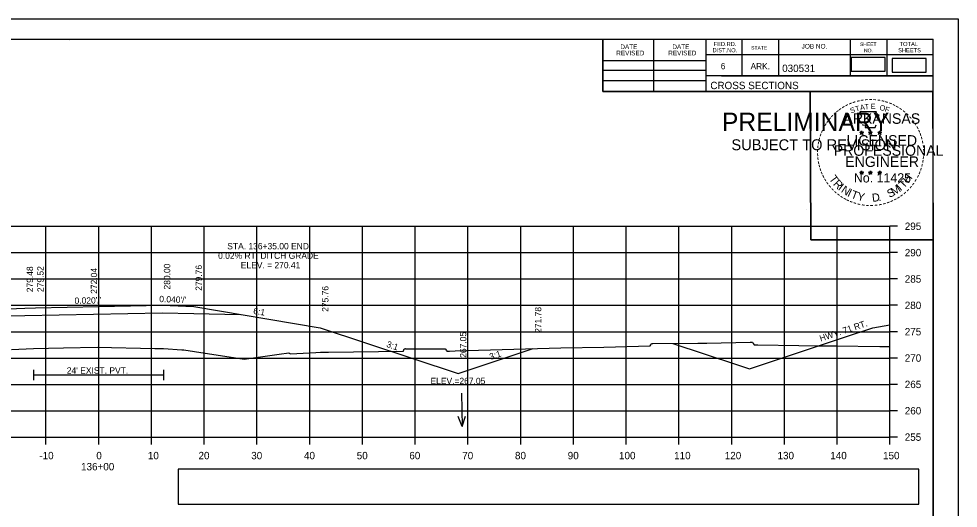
# Model space of a CAD drawing. Extents: x 285 to 4233, y -659 to 3710.
# Drawn here: x 524.1 to 702.2, y 2230 to 2322.9 of the extents above; entities that cross this region are included whole.
import ezdxf

# ---------------------------------------------------------------- set-up
doc = ezdxf.new("R2010")
doc.units = 0
for name, color, linetype in [('R_Alt Surface', 7, 'Continuous'), ('R_Axis', 7, 'Continuous'), ('R_Axis Annot', 7, 'Continuous'), ('R_Border', 7, 'Continuous'), ('R_Border PE', 7, 'Continuous'), ('R_Border Prem', 7, 'Continuous'), ('R_Exist Surface', 7, 'Continuous'), ('R_Fin Surface', 7, 'Continuous'), ('R_Grid', 7, 'Continuous'), ('R_No Plot', 7, 'Continuous'), ('R_Proposed Const Limits', 7, 'Continuous'), ('R_Water', 7, 'Continuous'), ('R_Water Annot', 7, 'Continuous'), ('R_Xsect Elev', 7, 'Continuous'), ('R_Xsect Slope', 7, 'Continuous')]:
    doc.layers.add(name, color=color, linetype=linetype)

msp = doc.modelspace()

# ---------------------------------------------------------------- linework, layer by layer
at = {"layer": 'R_Alt Surface'}
for points in [[(508.71, 2266.26), (517.28, 2266.44), (525.28, 2266.6), (551.28, 2267.12), (551.28, 2267.12), (557.28, 2267), (566.12, 2266.82)], [(526.94, 2256.32), (526.94, 2254.32)], [(526.94, 2255.32), (551.57, 2255.32)], [(551.57, 2256.32), (551.57, 2254.32)]]:
    msp.add_lwpolyline(points, dxfattribs=at)
at = {"layer": 'R_Axis'}
for p, q in [((689.28, 2243.53), (689.28, 2283.53)), ((690.68, 2283.53), (689.28, 2283.53)), ((690.68, 2278.53), (689.28, 2278.53)), ((690.68, 2273.53), (689.28, 2273.53)), ((690.68, 2268.53), (689.28, 2268.53)), ((690.68, 2263.53), (689.28, 2263.53)), ((690.68, 2258.53), (689.28, 2258.53)), ((690.68, 2253.53), (689.28, 2253.53)), ((690.68, 2248.53), (689.28, 2248.53)), ((389.28, 2243.53), (689.28, 2243.53)), ((529.28, 2242.13), (529.28, 2243.53)), ((539.28, 2242.13), (539.28, 2243.53)), ((549.28, 2242.13), (549.28, 2243.53)), ((559.28, 2242.13), (559.28, 2243.53)), ((569.28, 2242.13), (569.28, 2243.53)), ((579.28, 2242.13), (579.28, 2243.53)), ((589.28, 2242.13), (589.28, 2243.53)), ((599.28, 2242.13), (599.28, 2243.53)), ((609.28, 2242.13), (609.28, 2243.53)), ((619.28, 2242.13), (619.28, 2243.53)), ((629.28, 2242.13), (629.28, 2243.53)), ((639.28, 2242.13), (639.28, 2243.53)), ((649.28, 2242.13), (649.28, 2243.53)), ((659.28, 2242.13), (659.28, 2243.53)), ((669.28, 2242.13), (669.28, 2243.53)), ((679.28, 2242.13), (679.28, 2243.53)), ((689.28, 2242.13), (689.28, 2243.53)), ((690.68, 2243.53), (689.28, 2243.53))]:
    msp.add_line(p, q, dxfattribs=at)
at = {"layer": 'R_Axis Annot'}
for points in [[(681.91, 2312.98), (688.37, 2312.98), (688.37, 2315.54), (681.91, 2315.54)], [(689.66, 2312.77), (696.12, 2312.77), (696.12, 2315.33), (689.66, 2315.33)], [(554.36, 2230.83), (694.72, 2230.83), (694.72, 2237.48), (554.36, 2237.48)]]:
    msp.add_lwpolyline(points, close=True, dxfattribs=at)
at = {"layer": 'R_Border'}
for p, q in [((381.28, 2318.99), (697.46, 2318.99)), ((533.8, 2318.73), (533.8, 2318.73)), ((533.8, 2318.73), (533.8, 2318.73)), ((634.82, 2309.11), (634.82, 2318.99)), ((644.5, 2309.11), (644.5, 2318.99)), ((654.36, 2318.99), (654.36, 2309.11)), ((661.2, 2318.99), (661.2, 2312.05)), ((668.14, 2318.99), (668.14, 2312.05)), ((681.72, 2318.99), (681.72, 2312.05)), ((688.66, 2318.99), (688.66, 2312.05)), ((697.46, 2113.53), (697.46, 2318.99)), ((697.46, 2316.05), (654.36, 2316.05)), ((697.46, 2316.07), (697.46, 2316.07)), ((634.82, 2314.97), (654.36, 2314.97)), ((634.82, 2313.11), (654.36, 2313.11)), ((697.46, 2312.05), (654.36, 2312.05)), ((657.32, 2312.05), (697.46, 2312.05)), ((634.82, 2311.17), (654.36, 2311.17)), ((697.46, 2309.11), (634.82, 2309.11))]:
    msp.add_line(p, q, dxfattribs=at)
at = {"layer": 'R_Border PE'}
for p, q in [((683.54, 2301.37), (683.89, 2301.26)), ((683.54, 2301.37), (683.8, 2301.32)), ((683.54, 2301.37), (683.78, 2301.25)), ((683.68, 2300.96), (683.89, 2301.26)), ((683.68, 2300.96), (683.8, 2301.2)), ((683.68, 2300.96), (683.89, 2301.18)), ((683.89, 2301.62), (683.85, 2301.37)), ((683.89, 2301.26), (683.89, 2301.62)), ((683.89, 2301.62), (683.94, 2301.37)), ((684.24, 2301.37), (683.89, 2301.26)), ((684.11, 2300.96), (683.89, 2301.26)), ((684.11, 2300.96), (683.89, 2301.17)), ((684.24, 2301.37), (683.95, 2301.32)), ((684.11, 2300.96), (683.97, 2301.25)), ((684.24, 2301.37), (684.04, 2301.27)), ((685.21, 2301.37), (685.56, 2301.26)), ((685.21, 2301.37), (685.47, 2301.32)), ((685.21, 2301.37), (685.45, 2301.25)), ((685.35, 2300.96), (685.56, 2301.26)), ((685.35, 2300.96), (685.47, 2301.2)), ((685.35, 2300.96), (685.56, 2301.18)), ((685.56, 2301.62), (685.52, 2301.37)), ((685.56, 2301.26), (685.56, 2301.62)), ((685.56, 2301.62), (685.61, 2301.37)), ((685.91, 2301.37), (685.56, 2301.26)), ((685.78, 2300.96), (685.56, 2301.26)), ((685.78, 2300.96), (685.56, 2301.17)), ((685.91, 2301.37), (685.62, 2301.32)), ((685.78, 2300.96), (685.64, 2301.25)), ((685.91, 2301.37), (685.71, 2301.27)), ((686.98, 2301.36), (687.33, 2301.24)), ((686.98, 2301.36), (687.23, 2301.31)), ((686.98, 2301.36), (687.22, 2301.23)), ((687.11, 2300.95), (687.33, 2301.24)), ((687.11, 2300.95), (687.24, 2301.19)), ((687.11, 2300.95), (687.33, 2301.16)), ((687.33, 2301.61), (687.29, 2301.36)), ((687.33, 2301.24), (687.33, 2301.61)), ((687.33, 2301.61), (687.38, 2301.36)), ((687.67, 2301.36), (687.33, 2301.24)), ((687.54, 2300.95), (687.33, 2301.24)), ((687.54, 2300.95), (687.33, 2301.16)), ((687.67, 2301.36), (687.39, 2301.31)), ((687.54, 2300.95), (687.4, 2301.24)), ((687.67, 2301.36), (687.47, 2301.25)), ((683.54, 2293.79), (683.89, 2293.68)), ((683.54, 2293.79), (683.79, 2293.75)), ((683.54, 2293.79), (683.78, 2293.67)), ((683.89, 2294.05), (683.85, 2293.8)), ((683.89, 2293.68), (683.89, 2294.05)), ((683.89, 2294.05), (683.94, 2293.8)), ((684.24, 2293.79), (683.89, 2293.68)), ((684.24, 2293.79), (683.95, 2293.75)), ((684.24, 2293.79), (684.03, 2293.69)), ((685.21, 2293.79), (685.56, 2293.68)), ((685.21, 2293.79), (685.46, 2293.75)), ((685.21, 2293.79), (685.45, 2293.67)), ((685.56, 2294.05), (685.52, 2293.8)), ((685.56, 2293.68), (685.56, 2294.05)), ((685.56, 2294.05), (685.61, 2293.8)), ((685.91, 2293.79), (685.56, 2293.68)), ((685.91, 2293.79), (685.62, 2293.75)), ((685.91, 2293.79), (685.7, 2293.69)), ((686.98, 2293.78), (687.33, 2293.67)), ((686.98, 2293.78), (687.23, 2293.74)), ((686.98, 2293.78), (687.21, 2293.66)), ((687.33, 2294.04), (687.28, 2293.79)), ((687.33, 2293.67), (687.33, 2294.04)), ((687.33, 2294.04), (687.37, 2293.79)), ((687.67, 2293.78), (687.33, 2293.67)), ((687.67, 2293.78), (687.39, 2293.74)), ((687.67, 2293.78), (687.47, 2293.68)), ((683.67, 2293.39), (683.89, 2293.68)), ((683.67, 2293.39), (683.8, 2293.63)), ((683.67, 2293.39), (683.89, 2293.6)), ((684.1, 2293.39), (683.89, 2293.68)), ((684.1, 2293.39), (683.89, 2293.6)), ((684.1, 2293.39), (683.97, 2293.68)), ((685.34, 2293.39), (685.56, 2293.68)), ((685.34, 2293.39), (685.47, 2293.63)), ((685.34, 2293.39), (685.56, 2293.6)), ((685.77, 2293.39), (685.56, 2293.68)), ((685.77, 2293.39), (685.56, 2293.6)), ((685.77, 2293.39), (685.63, 2293.68)), ((687.11, 2293.38), (687.33, 2293.67)), ((687.11, 2293.38), (687.24, 2293.62)), ((687.11, 2293.38), (687.32, 2293.59)), ((687.54, 2293.38), (687.32, 2293.59)), ((687.54, 2293.38), (687.33, 2293.67)), ((687.54, 2293.38), (687.4, 2293.67))]:
    msp.add_line(p, q, dxfattribs=at)
for points in [[(683.59, 2305.25), (683.85, 2304.42)], [(687.1, 2304.32), (687.24, 2304.61), (686.55, 2304.58), (686.7, 2305.25), (683.59, 2305.25)], [(684.08, 2302.82), (684.08, 2302.74), (684.64, 2302.72), (684.59, 2302.24), (686.46, 2302.24), (686.66, 2302.78)], [(683.89, 2301.62), (684.11, 2300.96), (683.54, 2301.37), (684.24, 2301.37), (683.68, 2300.96), (683.89, 2301.62)], [(685.56, 2301.62), (685.78, 2300.96), (685.21, 2301.37), (685.91, 2301.37), (685.35, 2300.96), (685.56, 2301.62)], [(687.33, 2301.61), (687.54, 2300.95), (686.98, 2301.36), (687.67, 2301.36), (687.11, 2300.95), (687.33, 2301.61)], [(683.89, 2294.05), (684.1, 2293.39), (683.54, 2293.79), (684.24, 2293.79), (683.67, 2293.39), (683.89, 2294.05)], [(685.56, 2294.05), (685.77, 2293.39), (685.21, 2293.79), (685.91, 2293.79), (685.34, 2293.39), (685.56, 2294.05)], [(687.33, 2294.04), (687.54, 2293.38), (686.98, 2293.78), (687.67, 2293.78), (687.11, 2293.38), (687.33, 2294.04)]]:
    msp.add_lwpolyline(points, dxfattribs=at)
for centre, radius in [((683.89, 2301.26), 0.172), ((683.89, 2301.26), 0.145), ((683.89, 2301.26), 0.116), ((683.89, 2301.26), 0.0991), ((683.89, 2301.26), 0.0747), ((683.89, 2301.26), 0.0495), ((683.89, 2301.26), 0.0296), ((685.56, 2301.26), 0.172), ((685.56, 2301.26), 0.145), ((685.56, 2301.26), 0.116), ((685.56, 2301.26), 0.0991), ((685.56, 2301.26), 0.0747), ((685.56, 2301.26), 0.0495), ((685.56, 2301.26), 0.0296), ((687.33, 2301.24), 0.172), ((687.33, 2301.24), 0.145), ((687.33, 2301.24), 0.116), ((687.33, 2301.24), 0.0991), ((687.33, 2301.24), 0.0747), ((687.33, 2301.24), 0.0495), ((687.33, 2301.24), 0.0296), ((683.89, 2293.68), 0.172), ((683.89, 2293.68), 0.145), ((683.89, 2293.68), 0.116), ((683.89, 2293.68), 0.0991), ((685.56, 2293.68), 0.172), ((685.56, 2293.68), 0.145), ((685.56, 2293.68), 0.116), ((685.56, 2293.68), 0.0991), ((687.32, 2293.67), 0.172), ((687.32, 2293.67), 0.145), ((687.32, 2293.67), 0.116), ((687.32, 2293.67), 0.0991), ((683.89, 2293.68), 0.0747), ((683.89, 2293.68), 0.0495), ((683.89, 2293.68), 0.0296), ((685.56, 2293.68), 0.0747), ((685.56, 2293.68), 0.0495), ((685.56, 2293.68), 0.0296), ((687.32, 2293.67), 0.0747), ((687.32, 2293.67), 0.0495), ((687.32, 2293.67), 0.0296)]:
    msp.add_circle(centre, radius, dxfattribs=at)
at = {"layer": 'R_Exist Surface'}
msp.add_lwpolyline([(522.76, 2260.12), (526.94, 2260.32), (532.62, 2260.44), (538.98, 2260.58), (549.91, 2260.34), (551.57, 2260.31), (555.02, 2260.1), (555.43, 2260.07), (557.45, 2259.76), (566.86, 2258.3), (573.49, 2259.24), (575.34, 2259.5), (575.4, 2259.47), (575.64, 2259.34), (580.45, 2259.57), (581.34, 2259.62), (582.82, 2259.64), (597.03, 2259.81), (597.07, 2259.92), (597.2, 2260.26), (597.37, 2260.3), (597.43, 2260.31), (597.5, 2260.3), (597.67, 2260.29), (602.9, 2260.3), (604.57, 2260.3), (604.69, 2260.29), (604.73, 2260.29), (604.79, 2260.28), (604.98, 2260.25), (605.2, 2259.95), (605.27, 2259.85), (605.27, 2259.85), (605.27, 2259.85), (605.27, 2259.84), (605.61, 2259.84), (605.79, 2259.85), (605.8, 2259.85), (606.85, 2259.88), (626.85, 2260.47), (635.04, 2260.62), (643.8, 2260.82), (643.92, 2261.01), (644.09, 2261.27), (644.13, 2261.28), (644.32, 2261.31), (652.85, 2261.33), (653.68, 2261.33), (654.56, 2261.36), (662.75, 2261.57), (662.94, 2261.55), (663.2, 2261.51), (663.34, 2261.31), (663.54, 2261.02), (663.93, 2261.03), (664.23, 2261.02), (672, 2260.91), (675.11, 2260.87), (679.1, 2260.82), (687.33, 2260.74), (689.28, 2260.71)], dxfattribs=at)
at = {"layer": 'R_Fin Surface'}
for points in [[(458.86, 2261.79), (474.22, 2256.67), (497.28, 2264.36), (517.28, 2267.69), (525.28, 2268.01), (527.28, 2268.05), (551.28, 2268.53), (557.28, 2268.29), (581.28, 2264.29), (607.42, 2255.58), (621.62, 2260.31)], [(648.14, 2261.32), (660.16, 2257.32), (662.64, 2256.5), (680.64, 2262.49), (686.03, 2264.29), (689.28, 2264.83)]]:
    msp.add_lwpolyline(points, dxfattribs=at)
at = {"layer": 'R_Grid'}
for p, q in [((389.28, 2283.53), (689.28, 2283.53)), ((529.28, 2243.53), (529.28, 2283.53)), ((539.28, 2243.53), (539.28, 2283.53)), ((549.28, 2243.53), (549.28, 2283.53)), ((559.28, 2243.53), (559.28, 2283.53)), ((569.28, 2243.53), (569.28, 2283.53)), ((579.28, 2243.53), (579.28, 2283.53)), ((589.28, 2243.53), (589.28, 2283.53)), ((599.28, 2243.53), (599.28, 2283.53)), ((609.28, 2243.53), (609.28, 2283.53)), ((619.28, 2243.53), (619.28, 2283.53)), ((629.28, 2243.53), (629.28, 2283.53)), ((639.28, 2243.53), (639.28, 2283.53)), ((649.28, 2243.53), (649.28, 2283.53)), ((659.28, 2243.53), (659.28, 2283.53)), ((669.28, 2243.53), (669.28, 2283.53)), ((679.28, 2243.53), (679.28, 2283.53)), ((689.28, 2243.53), (689.28, 2283.53)), ((389.28, 2278.53), (689.28, 2278.53)), ((389.28, 2273.53), (689.28, 2273.53)), ((389.28, 2268.53), (689.28, 2268.53)), ((389.28, 2263.53), (689.28, 2263.53)), ((389.28, 2258.53), (689.28, 2258.53)), ((389.28, 2253.53), (689.28, 2253.53)), ((389.28, 2248.53), (689.28, 2248.53)), ((389.28, 2243.53), (689.28, 2243.53))]:
    msp.add_line(p, q, dxfattribs=at)
at = {"layer": 'R_No Plot'}
for p, q in [((368.88, 2322.89), (702.21, 2322.89)), ((673.49, 2286.66), (673.49, 2286.66))]:
    msp.add_line(p, q, dxfattribs=at)
for points in [[(368.87, 2322.89), (702.21, 2322.89), (702.21, 2109.55), (368.87, 2109.55)], [(615.2, 2318.99), (634.82, 2318.99), (634.82, 2309.11), (650.93, 2309.11), (674.13, 2309.11), (674.25, 2280.96), (697.46, 2280.96), (697.46, 2113.53), (381.28, 2113.53), (381.28, 2318.99)], [(674.13, 2309.11), (697.34, 2309.11), (697.46, 2280.96), (674.25, 2280.96)]]:
    msp.add_lwpolyline(points, close=True, dxfattribs=at)
at = {"layer": 'R_Proposed Const Limits'}
for points in [[(527.28, 2268.05), (527.28, 2268.05), (527.28, 2268.05)], [(551.28, 2268.53), (551.28, 2268.53), (551.28, 2268.53)]]:
    msp.add_lwpolyline(points, dxfattribs=at)
at = {"layer": 'R_Water Annot'}
for p, q in [((608.04, 2251.84), (608.15, 2245.56)), ((608.15, 2245.56), (607.41, 2247.47)), ((608.15, 2245.56), (608.81, 2247.49))]:
    msp.add_line(p, q, dxfattribs=at)
at = {"layer": 'R_Xsect Elev'}
msp.add_line((539.28, 2260.57), (539.28, 2276.59), dxfattribs=at)

# ---------------------------------------------------------------- texts
at = {"layer": 'R_Axis Annot'}
for s, p in [('295', (692.08, 2282.83)), ('290', (692.08, 2277.83)), ('285', (692.08, 2272.83)), ('280', (692.08, 2267.83)), ('275', (692.08, 2262.83)), ('270', (692.08, 2257.83)), ('265', (692.08, 2252.83)), ('260', (692.08, 2247.83)), ('255', (692.08, 2242.83)), ('-10', (528.02, 2239.33)), ('0', (538.82, 2239.33)), ('10', (548.59, 2239.33)), ('20', (558.19, 2239.33)), ('30', (568.19, 2239.33)), ('40', (578.19, 2239.33)), ('50', (588.19, 2239.33)), ('60', (598.16, 2239.33)), ('70', (608.19, 2239.33)), ('80', (618.19, 2239.33)), ('90', (628.19, 2239.33)), ('100', (637.91, 2239.33)), ('110', (648.36, 2239.33)), ('120', (657.96, 2239.33)), ('130', (667.96, 2239.33)), ('140', (677.96, 2239.33)), ('150', (687.96, 2239.33)), ('136+00', (535.93, 2237.23))]:
    msp.add_text(s, height=1.4, dxfattribs=at).set_placement(p)
at = {"layer": 'R_Border'}
for s, height, p in [('DATE', 0.879, (638.16, 2317.13)), ('DATE', 0.879, (648.02, 2317.13)), ('DIST.NO.', 0.782, (655.64, 2316.53)), ('FED.RD.', 0.782, (655.84, 2317.71)), ('STATE', 0.684, (662.96, 2317.03)), ('JOB NO.', 0.879, (672.54, 2317.23)), ('SHEET', 0.684, (683.58, 2317.71)), ('NO.', 0.684, (684.36, 2316.53)), ('SHEETS', 0.782, (690.82, 2316.53)), ('TOTAL', 0.782, (691.1, 2317.71)), ('REVISED', 0.879, (637.38, 2315.95)), ('REVISED', 0.879, (647.24, 2315.95)), ('6', 1.17, (657.2, 2313.31)), ('ARK.', 1.172, (662.86, 2313.31)), ('030531', 1.4, (668.84, 2312.79)), ('CROSS SECTIONS', 1.4, (655.22, 2309.54))]:
    msp.add_text(s, height=height, rotation=360, dxfattribs=at).set_placement(p)
at = {"layer": 'R_Border PE'}
for s, height, rotation, p in [('-', 1.6, 34.0636, (680.47, 2305.42)), ('-', 1.6, 28.7918, (681.07, 2305.79)), ('-', 1.6, 24.3072, (681.7, 2306.1)), ('-', 1.6, 19.1761, (682.33, 2306.37)), ('T', 1, 16.4036, (682.85, 2305.25)), ('-', 1.6, 13.6301, (683.08, 2306.61)), ('A', 1, 11.2132, (683.68, 2305.51)), ('-', 1.6, 10.2193, (683.76, 2306.78)), ('T', 1, 6.0228, (684.53, 2305.67)), ('-', 1.6, 5.8968, (684.49, 2306.89)), ('-', 1.6, 0.1862, (685.26, 2306.96)), ('E', 1, 0.8323, (685.63, 2305.78)), ('-', 1.6, 357.743, (685.98, 2306.94)), ('-', 1.6, 352.1617, (686.73, 2306.89)), ('O', 1, 350.4515, (687.24, 2305.57)), ('-', 1.6, 347.2049, (687.45, 2306.77)), ('F', 1, 340.0707, (688.19, 2305.34)), ('-', 1.6, 342.3362, (688.08, 2306.62)), ('-', 1.6, 337.8551, (688.82, 2306.4)), ('-', 1.6, 334.1211, (689.45, 2306.13)), ('-', 1.6, 329.6409, (690.03, 2305.84)), ('-', 1.6, 48.423, (678.53, 2303.75)), ('-', 1.6, 42.9622, (678.98, 2304.23)), ('-', 1.6, 38.9507, (679.41, 2304.64)), ('-', 1.6, 36.2317, (679.89, 2305.02)), ('ARKANSAS', 2, 360, (680.44, 2302.96)), ('S', 1, 21.594, (681.94, 2304.92)), ('-', 1.6, 325.8627, (690.67, 2305.48)), ('-', 1.6, 320.5297, (691.28, 2305.06)), ('-', 1.6, 315.5786, (691.88, 2304.57)), ('-', 1.6, 58.0706, (677.39, 2302.17)), ('-', 1.6, 54.2325, (677.72, 2302.7)), ('-', 1.6, 50.6142, (678.13, 2303.26)), ('-', 1.6, 309.8797, (692.45, 2304.02)), ('-', 1.6, 306.6522, (692.97, 2303.42)), ('-', 1.4, 303.6753, (693.46, 2302.85)), ('-', 1.6, 72.3945, (676.6, 2300.31)), ('-', 1.6, 67.7743, (676.82, 2300.94)), ('-', 1.6, 62.8713, (677.08, 2301.55)), ('DWB', 0.01, 360, (683.88, 2301.25)), ('DWB', 0.01, 360, (685.55, 2301.25)), ('DWB', 0.01, 360, (687.31, 2301.24)), ('-', 1.6, 299.6684, (693.78, 2302.24)), ('-', 1.6, 294.6628, (694.1, 2301.63)), ('-', 1.6, 290.5728, (694.36, 2301.05)), ('-', 1.6, 81.2013, (676.27, 2298.89)), ('-', 1.6, 75.461, (676.4, 2299.6)), ('LICENSED', 2, 360, (681.04, 2298.81)), ('-', 1.6, 285.1233, (694.59, 2300.47)), ('-', 1.6, 280.5493, (694.79, 2299.73)), ('-', 1.6, 89.0622, (676.17, 2297.49)), ('-', 1.6, 94.1959, (676.21, 2296.77)), ('-', 1.6, 85.1863, (676.2, 2298.2)), ('PROFESSIONAL', 2, 360, (678.61, 2296.9)), ('-', 1.6, 276.5962, (694.96, 2298.96)), ('-', 1.6, 274.3301, (695.02, 2298.24)), ('-', 1.6, 269.9407, (695.05, 2297.61)), ('-', 1.6, 98.9479, (676.28, 2296.1)), ('-', 1.6, 101.7149, (676.41, 2295.37)), ('ENGINEER', 2, 360, (680.8, 2294.78)), ('-', 1.6, 260.9953, (694.96, 2296.29)), ('-', 1.6, 263.5172, (695.03, 2296.94)), ('-', 1.6, 105.4578, (676.58, 2294.77)), ('-', 1.6, 109.0874, (676.79, 2294.14)), ('-', 1.6, 114.0643, (677.04, 2293.55)), ('-', 1.6, 247.8887, (694.45, 2294.22)), ('-', 1.6, 252.8681, (694.67, 2294.89)), ('-', 1.6, 255.7626, (694.85, 2295.61)), ('-', 1.6, 115.7289, (677.35, 2292.93)), ('-', 1.6, 120.4471, (677.71, 2292.34)), ('T', 1.54, 306.0406, (677.65, 2292.52)), ('R', 1.54, 314.005, (678.41, 2291.47)), ('No. 11425', 1.757, 360, (682.43, 2291.83)), ('DWB', 0.01, 360, (683.88, 2293.68)), ('DWB', 0.01, 360, (685.55, 2293.68)), ('DWB', 0.01, 360, (687.31, 2293.67)), ('T', 1.54, 46.6444, (691.88, 2290.61)), ('H', 1.54, 54.6088, (692.77, 2291.56)), ('-', 1.6, 239.0712, (693.79, 2292.84)), ('-', 1.6, 244.6197, (694.18, 2293.59)), ('-', 1.6, 125.8934, (678.11, 2291.78)), ('-', 1.6, 130.7181, (678.57, 2291.23)), ('-', 1.6, 134.2238, (679.09, 2290.69)), ('-', 1.6, 138.9338, (679.61, 2290.22)), ('I', 1.54, 321.9694, (679.31, 2290.54)), ('N', 1.54, 326.5002, (679.88, 2290.07)), ('I', 1.54, 335.3603, (681.09, 2289.28)), ('T', 1.54, 339.8912, (681.75, 2288.96)), ('S', 1.54, 26.9312, (689.19, 2288.88)), ('M', 1.54, 32.6563, (690.03, 2289.29)), ('I', 1.54, 42.1136, (691.32, 2290.14)), ('-', 1.6, 225.7653, (692.48, 2291.05)), ('-', 1.6, 231.2538, (692.96, 2291.62)), ('-', 1.6, 233.8452, (693.39, 2292.18)), ('-', 1.6, 144.6463, (680.17, 2289.82)), ('-', 1.6, 148.0898, (680.73, 2289.44)), ('-', 1.6, 151.5704, (681.31, 2289.12)), ('-', 1.6, 154.6002, (681.83, 2288.87)), ('Y', 1.54, 347.8556, (682.97, 2288.51)), ('D', 1.54, 6.3969, (685.95, 2288.15)), ('.', 1.54, 13.7642, (687.14, 2288.28)), ('-', 1.6, 204.2516, (689.69, 2289.02)), ('-', 1.6, 207.3568, (690.32, 2289.34)), ('-', 1.6, 212.2491, (690.87, 2289.68)), ('-', 1.6, 215.7363, (691.41, 2290.07)), ('-', 1.6, 221.0851, (691.96, 2290.54)), ('-', 1.6, 158.5612, (682.46, 2288.62)), ('-', 1.6, 162.7983, (683.14, 2288.41)), ('-', 1.6, 167.5555, (683.86, 2288.24)), ('-', 1.6, 173.1155, (684.63, 2288.13)), ('-', 1.6, 176.5183, (685.38, 2288.08)), ('-', 1.6, 181.5918, (686.12, 2288.1)), ('-', 1.6, 185.8167, (686.93, 2288.17)), ('-', 1.6, 191.2858, (687.67, 2288.31)), ('-', 1.6, 195.4743, (688.4, 2288.5)), ('-', 1.6, 200.7184, (689.07, 2288.75))]:
    msp.add_text(s, height=height, rotation=rotation, dxfattribs=at).set_placement(p)
at = {"layer": 'R_Border Prem'}
for s, height, p in [('PRELIMINARY', 3.5, (657.41, 2301.58)), ('DWB', 0.01, (658.16, 2303.42)), ('SUBJECT TO REVISION', 2.0751, (659.22, 2297.95))]:
    msp.add_text(s, height=height, rotation=360, dxfattribs=at).set_placement(p)
at = {"layer": 'R_Water'}
msp.add_text('HWY. 71 RT.', height=1.2, rotation=18.4331, dxfattribs=at).set_placement((676.15, 2261.63))
msp.add_text("24' EXIST. PVT.", height=1.2, dxfattribs=at).set_placement((533.23, 2255.57))
at = {"layer": 'R_Xsect Elev'}
for s, p in [('STA. 136+35.00 END ', (563.65, 2279.15)), ('0.02% RT. DITCH GRADE', (561.91, 2277.35)), ('ELEV. = 270.41', (566.21, 2275.55)), ('ELEV.=267.05', (602.17, 2253.58))]:
    msp.add_text(s, height=1.2, dxfattribs=at).set_placement(p)
for s, p in [('280.00', (552.83, 2271.53)), ('279.76', (558.83, 2271.29)), ('279.48', (526.83, 2271.01)), ('279.52', (528.83, 2271.05)), ('272.04', (538.98, 2270.71)), ('275.76', (582.83, 2267.29)), ('271.78', (623.17, 2263.31)), ('267.05', (608.97, 2258.58))]:
    msp.add_text(s, height=1.2, rotation=90, dxfattribs=at).set_placement(p)
at = {"layer": 'R_Xsect Slope'}
for s, rotation, p in [("0.020'/'", 1.1458, (534.71, 2268.8)), ("0.040'/'", 357.7094, (550.74, 2269.15)), ('6:1', 350.5377, (568.51, 2266.93)), ('3:1', 341.5651, (593.72, 2260.67)), ('3:1', 18.4349, (613.57, 2258.16))]:
    msp.add_text(s, height=1.2, rotation=rotation, dxfattribs=at).set_placement(p)

doc.saveas('drawing.dxf')
